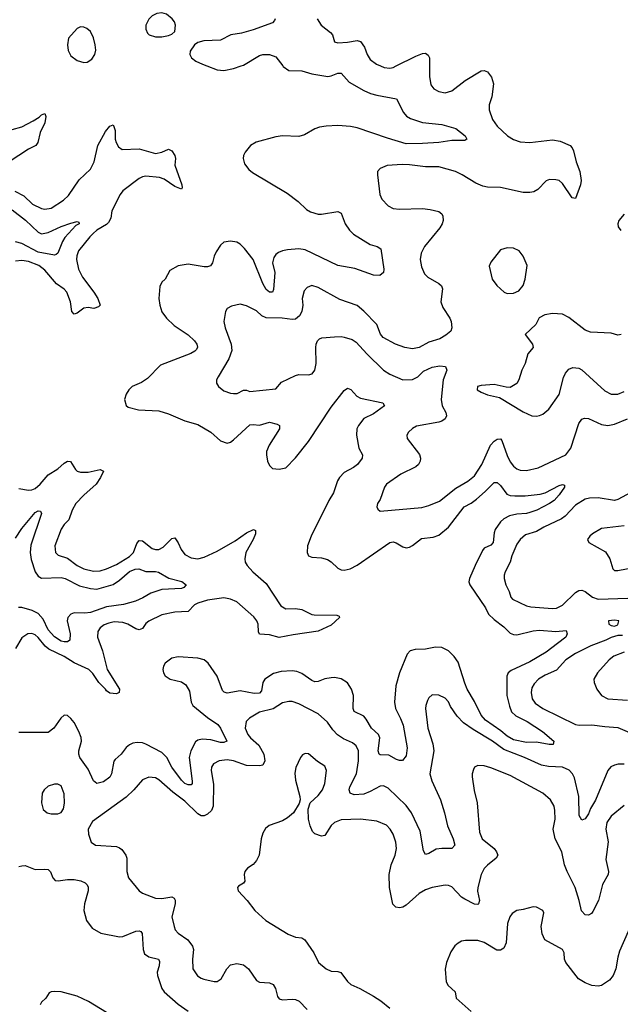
# Model space of a CAD drawing. Header units: inches. Extents: x 1843162 to 1959474, y 907081 to 1016326.
# Tile 321 of 656: x 1921896 to 1925586, y 934233 to 940284. Entities that reach past the tile are written whole.
import ezdxf

# ---------------------------------------------------------------- set-up
doc = ezdxf.new("R2010")
doc.units = ezdxf.units.IN
doc.header["$MEASUREMENT"] = 0
doc.layers.add('B9923', color=7, linetype='Continuous')
doc.layers.add('B9924', color=7, linetype='Continuous')

msp = doc.modelspace()

# ---------------------------------------------------------------- linework, layer by layer
at = {"layer": 'B9923', "color": 5}
for points, elevation in [([(1923511.9, 940000), (1923515.4, 939995.4), (1923550, 939972.7), (1923630, 939970.2), (1923690, 939951), (1923790, 939934.5), (1923810, 939938), (1923850, 939955), (1923870, 939954.7), (1923920, 939900), (1924010, 939847.9), (1924050.1, 939830.1), (1924090, 939819.5), (1924210, 939798.4), (1924253.7, 939713.7), (1924272, 939692), (1924296.3, 939676.3), (1924370, 939652.1), (1924490, 939639.5), (1924574.8, 939614.8), (1924633, 939570), (1924642.8, 939550), (1924630, 939540.9), (1924550, 939542.4), (1924471.3, 939530), (1924370, 939522.2), (1924270, 939521.4), (1924155.4, 939555.4), (1923970, 939619.5), (1923928, 939628), (1923850, 939632.8), (1923778, 939630), (1923737.1, 939622.9), (1923710, 939612.5), (1923644.7, 939575.3), (1923610, 939565.2), (1923510, 939569.8), (1923470, 939564.1), (1923349.6, 939530.4), (1923313.4, 939510), (1923280.2, 939470), (1923271.5, 939450), (1923269, 939430), (1923277.8, 939397.8), (1923304.1, 939364.1), (1923325.4, 939345.4), (1923538.7, 939218.7), (1923607.1, 939167.1), (1923658.3, 939118.3), (1923682.8, 939102.8), (1923730, 939089.2), (1923750, 939088.1), (1923850, 939104.6), (1923870, 939094.9), (1923894.9, 939030), (1923922, 938990), (1923945.7, 938965.7), (1924050, 938902.6), (1924091.3, 938890), (1924115.3, 938875.3), (1924132, 938750), (1924130.4, 938729.6), (1924107.9, 938712.1), (1924070, 938714.7), (1923955.5, 938755.5), (1923850, 938773.6), (1923650.5, 938870.5), (1923610, 938875.6), (1923541, 938870), (1923510, 938863.8), (1923486.5, 938853.5), (1923470, 938841.1), (1923457.3, 938822.7), (1923449.6, 938790), (1923462.6, 938730), (1923454.6, 938625.4), (1923450, 938609.8), (1923430, 938609.1), (1923410, 938625.2), (1923390, 938662.4), (1923330, 938809.8), (1923277.9, 938877.9), (1923250, 938905.1), (1923230, 938916.8), (1923190, 938923.1), (1923150, 938916.3), (1923130, 938898), (1923103.7, 938856.3), (1923090.3, 938830), (1923080.9, 938790), (1923068, 938772), (1923050, 938765.3), (1923030, 938765), (1922930, 938782.3), (1922869.2, 938770.8), (1922818.3, 938741.7), (1922790.4, 938690), (1922769.2, 938670.8), (1922756.5, 938643.5), (1922751.3, 938570), (1922756.9, 938530), (1922770, 938488.4), (1922796.9, 938450), (1922844.5, 938404.5), (1922930, 938347.1), (1922970.3, 938310), (1922983.6, 938290), (1922988.3, 938271.7), (1922982, 938258), (1922972.9, 938247.1), (1922947.1, 938232.9), (1922760, 938160), (1922681.3, 938078.7), (1922644.9, 938055.1), (1922587.3, 938030), (1922566.8, 938010), (1922550, 937982), (1922540.7, 937950), (1922550, 937912), (1922562, 937902), (1922626.1, 937886.1), (1922750, 937880.6), (1922810, 937862.3), (1922910, 937818.5), (1922990, 937795.2), (1923070.4, 937750), (1923130, 937695.8), (1923170, 937682.4), (1923190, 937686.7), (1923210, 937702), (1923310, 937795), (1923330, 937796.9), (1923370, 937791.1), (1923430, 937810.2), (1923478.2, 937798.2), (1923492.2, 937790), (1923491.5, 937770), (1923427.7, 937670), (1923413.2, 937630), (1923411.3, 937610), (1923418.5, 937570), (1923430, 937543.8), (1923450, 937526.7), (1923490, 937521.5), (1923530, 937530.3), (1923590, 937591.3), (1923670, 937691.5), (1923810, 937902.3), (1923890, 938006), (1923910, 938019.3), (1923930, 938010.4), (1923967.7, 937970), (1923990, 937958.9), (1924126.8, 937930), (1924136.3, 937910), (1924070, 937862), (1924010, 937833.3), (1923976.8, 937790), (1923967.5, 937770), (1923965.1, 937730), (1923980.3, 937650), (1924002, 937610), (1924000.4, 937590), (1923970.3, 937550), (1923947.4, 937532.6), (1923890, 937502), (1923860.6, 937470), (1923849, 937450), (1923824, 937376), (1923795.9, 937330), (1923686.3, 937110), (1923664.6, 937050), (1923661.3, 937010), (1923670.7, 936990), (1923690, 936981.1), (1923750, 936977.6), (1923786.4, 936966.4), (1923810, 936952.4), (1923850, 936913.4), (1923870, 936902), (1923890, 936901.8), (1923926, 936910), (1923970, 936931.2), (1924170, 937071.7), (1924190, 937075), (1924209.5, 937069.5), (1924250, 937043.9), (1924270, 937038), (1924290, 937041.3), (1924310, 937052.6), (1924365.1, 937094.9), (1924436.6, 937103.4), (1924470, 937116.6), (1924530, 937165.8), (1924626.8, 937290), (1924670, 937313.3), (1924702.8, 937337.2), (1924756.5, 937383.5), (1924810, 937440.2), (1924830, 937439.6), (1924850, 937420.9), (1924888.7, 937368.7), (1924910, 937359.8), (1924937.2, 937357.2), (1925002.1, 937357.9), (1925093, 937367), (1925124.1, 937375.9), (1925210, 937420.3), (1925230, 937427.7), (1925243.6, 937423.6), (1925243.8, 937410), (1925210, 937363.1), (1925179.5, 937330), (1925150, 937310.9), (1925073.7, 937270), (1925030, 937254.5), (1925010, 937249.2), (1924950, 937245.9), (1924905, 937235), (1924870, 937216), (1924850, 937197.7), (1924817.7, 937150), (1924810.8, 937130), (1924803.8, 937070), (1924790, 937054.8), (1924750, 937036.8), (1924738.5, 937021.5), (1924693.7, 936930), (1924659.1, 936850), (1924654.7, 936830), (1924660.7, 936810), (1924757.7, 936670), (1924776.9, 936630), (1924810, 936596.9), (1924870, 936551.8), (1924910, 936513.7), (1924930, 936505.6), (1924950, 936504.5), (1925050, 936527.8), (1925090, 936532.3), (1925190, 936524.2), (1925254, 936530), (1925260.3, 936510), (1925251.4, 936490), (1925199.7, 936450), (1925130, 936397.3), (1925030, 936337.6), (1924915.2, 936284.8), (1924897.1, 936270), (1924887.8, 936250), (1924889, 936130), (1924904.2, 936064.2), (1924918.3, 936030), (1924944.9, 936004.9), (1925014.4, 935970), (1925107, 935910), (1925177.3, 935850), (1925174, 935830), (1925149.7, 935829.7), (1925070, 935843.5), (1925010, 935842.1), (1924930, 935858.8), (1924890, 935879.9), (1924852.6, 935912.6), (1924758.3, 935978.3), (1924731, 936010), (1924690, 936094), (1924645.6, 936170), (1924630, 936206.6), (1924590, 936335.6), (1924564.7, 936370), (1924530, 936404.8), (1924490, 936426.2), (1924450, 936428.7), (1924390, 936414.6), (1924326.2, 936413.8), (1924294.7, 936405.3), (1924276, 936384), (1924230, 936269.3), (1924206.5, 936190), (1924197.8, 936090), (1924204.8, 936050), (1924236.2, 935990), (1924251.6, 935948.4), (1924275.6, 935810), (1924270, 935759), (1924248, 935732), (1924230, 935731.6), (1924210, 935738.3), (1924163.1, 935763.1), (1924110, 935765.1), (1924104.7, 935770), (1924097.6, 935790), (1924108.8, 935870), (1924100.2, 935890), (1924056.4, 935930), (1924025.5, 935985.5), (1924010, 936003.2), (1923951.5, 936031.5), (1923944.4, 936050), (1923946, 936130), (1923933.6, 936170), (1923910, 936207.6), (1923870, 936232.4), (1923830, 936241), (1923810, 936239.8), (1923770, 936232.4), (1923730, 936216.2), (1923710, 936215.4), (1923690, 936223.4), (1923630, 936265.2), (1923599, 936279), (1923570, 936282.4), (1923502.8, 936277.2), (1923455, 936265), (1923402.7, 936230), (1923390.1, 936209.9), (1923380.8, 936159.2), (1923370, 936146), (1923336.8, 936143.2), (1923250, 936159.6), (1923170, 936144.7), (1923151.6, 936151.6), (1923141.6, 936161.6), (1923109.8, 936249.8), (1923053, 936330), (1923030, 936349.6), (1922990, 936359.2), (1922870, 936368.4), (1922830, 936359.7), (1922790, 936329.5), (1922778.9, 936310), (1922775.6, 936290), (1922778.9, 936270), (1922790, 936250.5), (1922820.7, 936230), (1922890, 936214), (1922916.8, 936196.8), (1922938.2, 936158.2), (1922950.2, 936090), (1922960.2, 936070), (1923050, 935994.6), (1923112.6, 935952.6), (1923129, 935930), (1923168.8, 935850), (1923150, 935841.3), (1923130, 935842.1), (1923070, 935858.5), (1923017, 935863), (1922990, 935856.8), (1922975.1, 935844.9), (1922947.3, 935790), (1922938, 935750), (1922955.4, 935604.6), (1922955.8, 935590), (1922950, 935581.3), (1922930, 935582), (1922910, 935590.7), (1922890, 935609.9), (1922830.4, 935690), (1922800.4, 935750), (1922770, 935780.4), (1922670, 935832.5), (1922650, 935839.5), (1922617.4, 935842.6), (1922590, 935838.5), (1922570, 935827.8), (1922549.6, 935810.4), (1922520.2, 935770), (1922481.7, 935738.3), (1922473.9, 935726.1), (1922459.1, 935650), (1922450, 935628.5), (1922410, 935600.9), (1922369.3, 935590), (1922350, 935606.6), (1922317.3, 935677.3), (1922264.5, 935750), (1922258.5, 935770), (1922260.2, 935790), (1922274.9, 935850), (1922272.6, 935872.6), (1922258.5, 935910), (1922230, 935965.6), (1922210, 935989.5), (1922190, 936007), (1922170, 936009.4), (1922147.9, 935992.1), (1922106, 935930), (1922070, 935903.5), (1921890, 935902.3)], 620), ([(1923045.4, 940000), (1923110, 939976.5), (1923150, 939972.7), (1923210, 939984.7), (1923256.7, 940000)], 620), ([(1924413.7, 940000), (1924414.4, 939934.4), (1924422.7, 939882.7), (1924439.2, 939859.2), (1924470, 939841.7), (1924510, 939835.2), (1924550, 939846.5), (1924633.6, 939910), (1924730, 939970.3), (1924750, 939971.7), (1924770, 939963.1), (1924794, 939930), (1924806.3, 939890), (1924796.2, 939810), (1924779.7, 939760.3), (1924780.7, 939730), (1924801.1, 939670), (1924829, 939629), (1924893.1, 939570), (1924930, 939548.4), (1924970, 939533.5), (1925030, 939528.7), (1925170, 939544.9), (1925216.7, 939536.7), (1925277.3, 939510), (1925290, 939497.3), (1925298.7, 939478.7), (1925314.6, 939410), (1925336.9, 939350), (1925345.1, 939294.9), (1925342, 939270), (1925310, 939186), (1925290, 939189.5), (1925230, 939277.6), (1925210, 939294.7), (1925190, 939299.7), (1925150, 939301.3), (1925130, 939294.5), (1925079.2, 939240.8), (1925054.1, 939225.9), (1925030, 939221.5), (1924990, 939222.4), (1924850, 939251.9), (1924770, 939254.8), (1924740.6, 939260.6), (1924698.7, 939278.7), (1924615.1, 939330), (1924572.7, 939350), (1924470, 939379.8), (1924390, 939379.8), (1924290, 939392.8), (1924246, 939394), (1924153.1, 939386.9), (1924111, 939370), (1924094.8, 939350), (1924093.4, 939330), (1924108.4, 939210), (1924120.5, 939180.5), (1924159, 939139), (1924190, 939124.6), (1924230, 939119), (1924370, 939124), (1924418.2, 939118.2), (1924470, 939105.3), (1924488.4, 939090), (1924495.8, 939075.8), (1924497.6, 939050), (1924491.5, 939028.5), (1924476.2, 939003.8), (1924383.6, 938890), (1924361.7, 938850), (1924356, 938810), (1924364.2, 938764.2), (1924382.2, 938722.2), (1924402.6, 938702.6), (1924470, 938663.1), (1924488, 938648), (1924493.4, 938630), (1924482.8, 938550), (1924495.1, 938515.1), (1924539, 938450), (1924546.3, 938430), (1924550.6, 938390), (1924544, 938370), (1924514.9, 938345.1), (1924478, 938322), (1924410, 938302.7), (1924350, 938269.3), (1924310, 938262), (1924262, 938270), (1924205.2, 938290), (1924128.7, 938330), (1924112.1, 938352.1), (1924089.6, 938410), (1924010, 938493.3), (1923970, 938527.3), (1923863.3, 938563.3), (1923730, 938638), (1923690, 938649.6), (1923661.4, 938638.6), (1923643.4, 938616.6), (1923632, 938570), (1923635.3, 938530), (1923628.7, 938490), (1923615.6, 938464.4), (1923590, 938443.5), (1923570, 938440.4), (1923508.9, 938448.9), (1923410, 938451.6), (1923384.4, 938464.4), (1923350, 938495.1), (1923290, 938525.1), (1923250, 938535.1), (1923196.4, 938523.6), (1923170.4, 938509.6), (1923160.5, 938490), (1923150.5, 938429.5), (1923158.3, 938390), (1923195.4, 938290), (1923198.5, 938250), (1923180.4, 938199.6), (1923114.4, 938090), (1923106, 938070), (1923104, 938050), (1923117.3, 938030), (1923150, 938003.8), (1923190, 937988.4), (1923210, 937986.4), (1923232.8, 937987.2), (1923270, 938006.8), (1923290, 938006.8), (1923310, 937999.1), (1923470, 938015.5), (1923504.1, 938055.9), (1923590, 938098), (1923610, 938103.7), (1923670, 938101.6), (1923693, 938107), (1923709.6, 938130.4), (1923716.3, 938170), (1923715.1, 938270), (1923716.9, 938290), (1923725.6, 938310), (1923738, 938322), (1923752.2, 938327.8), (1923830, 938334.9), (1923870, 938336.5), (1923890, 938332.4), (1923937.7, 938317.7), (1923962.9, 938302.9), (1924028.4, 938230), (1924130.6, 938130), (1924170, 938104.6), (1924250, 938071.6), (1924310, 938072.2), (1924340.9, 938090), (1924376.6, 938123.4), (1924430, 938148.4), (1924476.1, 938156.1), (1924511.8, 938151.8), (1924519.3, 938130), (1924498.5, 938070), (1924484.7, 937950), (1924491.4, 937910), (1924513.4, 937870), (1924518, 937850), (1924510.3, 937830), (1924490, 937815.8), (1924471, 937810), (1924333.9, 937786.1), (1924308.5, 937771.5), (1924284.4, 937750), (1924274.9, 937730), (1924276.4, 937710), (1924351.5, 937611.5), (1924357.6, 937590), (1924355.8, 937570), (1924346, 937550), (1924330, 937536.9), (1924237.1, 937490), (1924150, 937429.4), (1924136.4, 937410), (1924110, 937335.3), (1924094.8, 937310), (1924091, 937290), (1924095.3, 937275.3), (1924110, 937262.8), (1924365.7, 937285.7), (1924410, 937298.3), (1924474.2, 937325.8), (1924574.6, 937405.4), (1924650, 937447.1), (1924690, 937481.5), (1924734.9, 937550), (1924788.1, 937670), (1924810, 937693.5), (1924830, 937706.4), (1924850, 937707.4), (1924857.9, 937697.9), (1924890, 937605.7), (1924910, 937566.5), (1924930, 937540.2), (1924950, 937523.6), (1924970, 937515.2), (1925010, 937513.4), (1925080.9, 937530), (1925251, 937610), (1925281.2, 937650), (1925330, 937802), (1925350, 937828.4), (1925365.1, 937834.9), (1925390, 937832.6), (1925470, 937796.8), (1925510, 937790.2), (1925550, 937798.8), (1925630, 937830.2)], 640), ([(1924111.9, 940000), (1924136, 939990), (1924170, 939986.5), (1924190.4, 939990.4), (1924209.8, 940000)], 640), ([(1921850, 939609.6), (1921910, 939626.3), (1921978.1, 939661.9), (1922015.1, 939684.9), (1922030, 939699.7), (1922050, 939708), (1922056, 939690), (1922049.5, 939650), (1922021.4, 939590), (1922006.8, 939530), (1921995.8, 939510), (1921950, 939488.2), (1921832.2, 939410)], 580), ([(1921865.3, 939230), (1921921.9, 939201.9), (1921974.6, 939150), (1922030, 939123.5), (1922050, 939120.2), (1922090, 939126.2), (1922165.8, 939174.2), (1922195.8, 939204.2), (1922260.4, 939300.4), (1922330, 939364.4), (1922353.2, 939410), (1922376.8, 939510), (1922423.8, 939596.2), (1922450, 939630.3), (1922470, 939637.1), (1922472.8, 939632.8), (1922482.2, 939602.2), (1922483, 939550), (1922488.5, 939530), (1922503.3, 939503.3), (1922525.6, 939485.6), (1922630, 939490.1), (1922730, 939461.6), (1922770, 939469.5), (1922810, 939487.9), (1922830, 939477.4), (1922849.5, 939450), (1922852.5, 939430), (1922849, 939389), (1922891.1, 939270), (1922893.7, 939250), (1922890, 939242.7), (1922850, 939258), (1922784.4, 939304.4), (1922754.8, 939314.8), (1922670, 939321.5), (1922650, 939317.8), (1922630, 939307.6), (1922530, 939231.3), (1922512.2, 939210), (1922463, 939110), (1922455.2, 939064.8), (1922442.1, 939037.9), (1922430, 939025.7), (1922370.2, 938990), (1922347.9, 938970), (1922327, 938950), (1922257.5, 938862.5), (1922246.8, 938833.2), (1922245.1, 938810), (1922257.8, 938750), (1922281.3, 938701.3), (1922352.1, 938610), (1922375.6, 938570), (1922390.3, 938530), (1922380.6, 938519.4), (1922352, 938510), (1922315.9, 938515.9), (1922290, 938511.4), (1922250, 938479.8), (1922230, 938473.3), (1922216.9, 938490), (1922208.2, 938550), (1922184.6, 938610), (1922168.6, 938628.6), (1922121.1, 938661.1), (1922050, 938745.2), (1922013.1, 938773.1), (1921950, 938798.5), (1921910, 938805), (1921870, 938799.9)], 580), ([(1921850, 939115.9), (1921932.4, 939052.4), (1922010, 938979.1), (1922030, 938968.2), (1922070, 938976.1), (1922150, 939013.3), (1922210, 939033.4), (1922250, 939043), (1922259.5, 939039.5), (1922260.4, 939030), (1922241.8, 939018.2), (1922173.7, 938946.3), (1922159.1, 938920.9), (1922131.2, 938848.8), (1922119.2, 938840.8), (1922110, 938837.8), (1922010, 938855.9), (1921910, 938908.6), (1921870, 938919)], 560), ([(1925610, 939089.4), (1925576.4, 939050), (1925570.4, 939030), (1925573, 939010), (1925590, 938987.7)], 660), ([(1925592, 938350), (1925570, 938346), (1925530, 938358), (1925402.9, 938362.9), (1925370, 938376), (1925270, 938452.7), (1925230, 938475.1), (1925170, 938478), (1925122, 938470), (1925087.9, 938452.1), (1925066.8, 938410), (1925001, 938350), (1925046.8, 938290), (1925050.8, 938270), (1925017.3, 938230), (1925000.7, 938170), (1924980.7, 938130), (1924962.8, 938070), (1924950, 938048.7), (1924910, 938024), (1924884.7, 938024.7), (1924810, 938042.7), (1924730, 938035.6), (1924708.2, 938030), (1924705.5, 938010), (1924730, 937994.8), (1924770, 937979.1), (1924842.8, 937962.8), (1924990, 937873), (1925042, 937850), (1925070, 937848), (1925090, 937850.6), (1925110, 937860.5), (1925146.6, 937890), (1925210, 937980.7), (1925236, 938084), (1925248.3, 938111.7), (1925270, 938136.3), (1925293.4, 938146.6), (1925330, 938142.6), (1925350, 938132), (1925490, 938002), (1925530, 937982.3), (1925570, 937983.2), (1925610, 937999.6)], 660), ([(1921890, 937403.2), (1921950, 937392.2), (1921970, 937393.9), (1921990, 937402.7), (1922021.6, 937430), (1922070, 937486.3), (1922130, 937523.2), (1922170, 937559.3), (1922190, 937571), (1922208.2, 937568.2), (1922239.8, 937519.8), (1922250, 937510.2), (1922270, 937503.5), (1922316.6, 937503.4), (1922390, 937518.9), (1922410.3, 937510), (1922391.9, 937470), (1922366.2, 937430), (1922290, 937361.6), (1922241.7, 937310), (1922218.3, 937270), (1922197.7, 937210), (1922170, 937182.4), (1922150, 937152), (1922112.6, 937050), (1922116.5, 937010), (1922132.4, 936992.4), (1922190, 936974.5), (1922249.7, 936929.7), (1922290, 936909.5), (1922350, 936895), (1922390, 936896.8), (1922430, 936908.6), (1922490, 936935.4), (1922570, 936985.3), (1922594.7, 937010), (1922615.5, 937064.5), (1922630, 937082.8), (1922650, 937081.8), (1922710, 937034.8), (1922730, 937028.4), (1922750, 937028.4), (1922777.4, 937042.6), (1922830, 937095.9), (1922850, 937100.3), (1922870, 937068.7), (1922887.2, 937027.2), (1922910, 936997.1), (1922950, 936977.2), (1922990, 936970.1), (1923030, 936981), (1923110, 937017.7), (1923219.2, 937080.8), (1923288.3, 937130), (1923331.5, 937151.5), (1923344.1, 937144.1), (1923345.1, 937125.1), (1923330.8, 937090), (1923285.7, 937010), (1923278.8, 936970), (1923282, 936950), (1923293.6, 936930), (1923328.9, 936890), (1923410, 936819.4), (1923500.9, 936680.9), (1923530, 936663.5), (1923590, 936664.7), (1923630, 936658.4), (1923690, 936628.9), (1923705.7, 936625.7), (1923844.9, 936624.9), (1923858, 936618), (1923860.7, 936610), (1923810, 936563.5), (1923730, 936525.5), (1923575.6, 936504.4), (1923490, 936486.9), (1923430, 936504), (1923368.3, 936508.3), (1923362.7, 936522.7), (1923360.2, 936570), (1923352.8, 936590), (1923334.8, 936614.8), (1923230, 936705.8), (1923190, 936722.5), (1923150, 936731.2), (1923050, 936716.7), (1922990, 936698.8), (1922970, 936687.8), (1922930, 936646), (1922850, 936643.4), (1922770, 936626.9), (1922690, 936588.2), (1922670, 936573.3), (1922650, 936542.8), (1922630, 936535), (1922610, 936541), (1922559.8, 936570), (1922530, 936579.9), (1922475.8, 936584.2), (1922443.8, 936576.2), (1922415.7, 936564.3), (1922390, 936546), (1922376.5, 936523.5), (1922374.6, 936490), (1922404.9, 936404.9), (1922434.1, 936290), (1922508.2, 936170), (1922506.8, 936150), (1922490, 936140.7), (1922450, 936146), (1922430, 936158.4), (1922423.9, 936170), (1922381.3, 936210), (1922345.9, 936265.9), (1922320.6, 936290), (1922231.4, 936331.4), (1922170, 936370.3), (1922074.4, 936414.4), (1922053.3, 936433.3), (1922010, 936487.7), (1921990, 936503.5), (1921970, 936512), (1921945.5, 936510), (1921910, 936486), (1921870, 936420.4)], 580), ([(1925650, 937379.2), (1925570, 937334.9), (1925550.1, 937329.9), (1925450, 937346.2), (1925396.1, 937343.9), (1925370, 937337.2), (1925310, 937299.4), (1925246.4, 937233.6), (1925223.9, 937216.1), (1925115.3, 937164.7), (1925070, 937137.8), (1925002.9, 937117.2), (1924970.3, 937090), (1924950, 937061.6), (1924920.2, 936990), (1924909.2, 936950), (1924878.6, 936890), (1924871.4, 936870), (1924871.4, 936850), (1924882, 936810), (1924902.6, 936770), (1924914.2, 936734.2), (1924923, 936723), (1925010, 936680.7), (1925035.9, 936675.9), (1925170, 936664.3), (1925193, 936667), (1925230, 936686.3), (1925310, 936763.9), (1925330, 936776.1), (1925350, 936779), (1925370, 936769), (1925414.4, 936734.4), (1925450, 936722.5), (1925632.1, 936727.9)], 640), ([(1921870, 937098), (1921910, 937156.3), (1921990, 937254.9), (1922010, 937266.4), (1922024, 937264), (1922030.3, 937250), (1921964.7, 937055.3), (1921959.7, 937010), (1921965.9, 936965.9), (1921990, 936890.3), (1922010, 936863.9), (1922030, 936851.9), (1922150, 936856.8), (1922174.9, 936850), (1922264.1, 936804.1), (1922330, 936787.3), (1922370, 936785.1), (1922470, 936812.6), (1922510, 936839.2), (1922570, 936891.9), (1922606.3, 936906.3), (1922628.2, 936908.2), (1922670, 936891.8), (1922730, 936892.9), (1922748.9, 936888.9), (1922812.7, 936852.7), (1922891.9, 936831.9), (1922918.4, 936810), (1922905.2, 936794.8), (1922890, 936787.9), (1922770, 936783.1), (1922700.6, 936759.4), (1922652.7, 936730), (1922607.3, 936710), (1922534, 936690), (1922430, 936676.1), (1922330, 936640.4), (1922296.7, 936636.7), (1922230, 936639.5), (1922210, 936631.5), (1922192.4, 936610), (1922187.3, 936590), (1922205.3, 936510), (1922203, 936470), (1922190, 936461.3), (1922170, 936459.8), (1922150, 936465), (1922110, 936491.6), (1922070, 936534.7), (1922040.2, 936600.2), (1922010, 936634.9), (1921972.6, 936652.6), (1921909, 936671), (1921888.4, 936671.6)], 560), ([(1925610, 937174.3), (1925470, 937156.2), (1925415.9, 937124.1), (1925398, 937110), (1925384.7, 937090), (1925392, 937070), (1925494.4, 937014.4), (1925521.6, 936970), (1925539.1, 936910), (1925550, 936899.1), (1925570, 936899.5), (1925730, 936930.2)], 660), ([(1925598.6, 936498.6), (1925570, 936499.8), (1925530, 936487.5), (1925496.5, 936470), (1925403.9, 936436.1), (1925310, 936389.3), (1925250.1, 936349.9), (1925193.7, 936286.3), (1925124.2, 936255.8), (1925083.6, 936230), (1925056.7, 936203.3), (1925042, 936178), (1925038.2, 936150), (1925044.2, 936110), (1925063.1, 936083.1), (1925109.6, 936050.4), (1925310, 935953), (1925332.7, 935947.3), (1925410, 935950.1), (1925490, 935939.2), (1925570, 935935), (1925656.8, 935896.8)], 640), ([(1925610, 936397), (1925547, 936373), (1925516.5, 936350), (1925445.5, 936270), (1925424, 936230), (1925424.9, 936210), (1925442, 936170), (1925470, 936130.8), (1925510, 936110.4), (1925630, 936101.8)], 660), ([(1925610, 935708.4), (1925571.8, 935708.2), (1925550, 935703.1), (1925528.2, 935691.8), (1925509.5, 935670.5), (1925432.9, 935487.1), (1925403.3, 935436.7), (1925390, 935404.2), (1925370, 935371.8), (1925350, 935363.7), (1925333.9, 935393.9), (1925330.6, 935509.4), (1925304.3, 935624.3), (1925292.4, 935650), (1925272, 935671.9), (1925230, 935690.5), (1925144.9, 935695.1), (1925102.5, 935702.5), (1924996.9, 935750), (1924870, 935799.1), (1924800.2, 935850), (1924680.9, 935920.9), (1924622.2, 935962.2), (1924584, 936004), (1924543.1, 936063.1), (1924530, 936091.6), (1924510, 936114.3), (1924470, 936133), (1924430, 936134), (1924410, 936116), (1924400.6, 936099.4), (1924390.3, 936070), (1924389.1, 936050.9), (1924404.2, 935930), (1924434.5, 935834.5), (1924440.5, 935790), (1924415.2, 935650), (1924427.2, 935607.2), (1924480.2, 935490), (1924506.2, 935410), (1924524.7, 935330), (1924558, 935250), (1924568.4, 935210), (1924550.2, 935189.8), (1924490, 935190.7), (1924454.4, 935185.6), (1924410, 935159.1), (1924390, 935153.6), (1924376.3, 935176.3), (1924356, 935296), (1924303.8, 935410), (1924270, 935454.7), (1924160.4, 935560.4), (1924130, 935575.1), (1924110, 935573.5), (1924050, 935539.8), (1924010, 935525.2), (1923950, 935520.7), (1923925.6, 935530), (1923919.1, 935550), (1923923.5, 935570), (1923964.2, 935650), (1923976.4, 935730), (1923977, 935790), (1923962.3, 935822.3), (1923940.5, 935840.5), (1923884.4, 935864.4), (1923848.7, 935888.7), (1923820.1, 935920.1), (1923787.3, 935967.3), (1923730, 936018.3), (1923610, 936080.4), (1923570, 936093.3), (1923550, 936094.5), (1923510, 936086), (1923452.3, 936047.7), (1923370, 936027.6), (1923308.6, 935991.4), (1923287.4, 935970), (1923281.3, 935930), (1923298, 935890), (1923313.8, 935870), (1923364.6, 935824.6), (1923395.7, 935770), (1923401.5, 935730), (1923390, 935702), (1923370, 935697.4), (1923290, 935701.4), (1923210, 935728.9), (1923170, 935735), (1923120.7, 935730), (1923086.4, 935710), (1923074.9, 935690), (1923072.9, 935670), (1923086.5, 935586.5), (1923083.8, 935450), (1923075.3, 935424.7), (1923050, 935400.7), (1923030, 935391), (1923010, 935391.1), (1922990, 935402.8), (1922910, 935482.1), (1922836.7, 935536.7), (1922750, 935612.4), (1922730, 935624), (1922690.3, 935629.7), (1922650, 935611.6), (1922598, 935550), (1922550, 935505.4), (1922343.8, 935356.2), (1922316, 935310), (1922318.8, 935278.8), (1922336, 935230), (1922362, 935210), (1922490, 935202.6), (1922510, 935194.9), (1922523.7, 935183.7), (1922547, 935150), (1922553.7, 935130), (1922554, 935050), (1922563.8, 935010), (1922630, 934930.5), (1922650, 934916.4), (1922730, 934884.9), (1922770, 934883.2), (1922830, 934893.8), (1922845.2, 934885.3), (1922851.9, 934871.9), (1922851.9, 934850), (1922831.2, 934770), (1922844, 934710), (1922851.8, 934690), (1922868.5, 934670), (1922929, 934629), (1922958.2, 934590), (1922963.2, 934570), (1922957, 934510), (1922960.5, 934450), (1922988.7, 934408.7), (1923010, 934393), (1923027.1, 934387.1), (1923090, 934372.4), (1923110, 934374), (1923133, 934390), (1923169, 934451), (1923190, 934474.9), (1923230, 934484.2), (1923270, 934474.7), (1923301.1, 934450), (1923350, 934379.5), (1923370, 934369.1), (1923430, 934364.6), (1923454, 934354), (1923467.2, 934330), (1923479.9, 934279.9), (1923490, 934266), (1923510, 934261.3), (1923570, 934265.3), (1923590, 934262.8), (1923613.1, 934253.1), (1923661.7, 934201.7)], 640), ([(1925610, 935455.1), (1925530.3, 935390), (1925502, 935350), (1925496.5, 935310), (1925511, 935231), (1925496.4, 935123.6), (1925514, 935050), (1925511.8, 935030), (1925476.9, 934970), (1925451.2, 934870), (1925417, 934803), (1925409.1, 934790.9), (1925390, 934780.5), (1925370, 934783), (1925346.4, 934806.4), (1925332.9, 934870), (1925308.9, 934950), (1925259.5, 935050), (1925243.9, 935090), (1925225.7, 935170), (1925186.5, 935250), (1925174.3, 935310), (1925186.6, 935370), (1925183.9, 935423.9), (1925179.7, 935450), (1925156.3, 935490), (1925110, 935531), (1924910, 935638.2), (1924790, 935685.7), (1924750, 935697.4), (1924710, 935700.7), (1924690.4, 935689.6), (1924683.4, 935676.6), (1924675.8, 935650), (1924675.8, 935630), (1924687.6, 935547.6), (1924706.7, 935470), (1924720.4, 935290), (1924737.1, 935250), (1924810.6, 935190), (1924825.5, 935170), (1924832.7, 935150), (1924823, 935130), (1924770, 935088.3), (1924750, 935066.6), (1924730.1, 935029.9), (1924710.1, 934950), (1924708.8, 934928.8), (1924721.3, 934870), (1924714.4, 934850), (1924710, 934846.3), (1924690, 934848.7), (1924630, 934879.1), (1924610, 934891.8), (1924550, 934954.3), (1924530, 934963.5), (1924510, 934964.4), (1924430, 934949.8), (1924390, 934937.2), (1924350, 934913.7), (1924270, 934841.5), (1924250, 934829.8), (1924230, 934824.8), (1924207.6, 934830), (1924188.5, 934848.5), (1924168, 934950), (1924165.7, 935030), (1924178.5, 935090), (1924201.7, 935150), (1924211.1, 935190), (1924206.9, 935230), (1924190, 935279.3), (1924172.8, 935310), (1924150, 935333.3), (1924090, 935358), (1923990, 935369.7), (1923870, 935367.1), (1923830.4, 935350), (1923808.9, 935331.1), (1923770, 935269.5), (1923750, 935265.6), (1923710, 935279.6), (1923695.5, 935295.5), (1923680.4, 935330), (1923671, 935370), (1923667.6, 935432.4), (1923679.5, 935470), (1923730, 935515.2), (1923756.5, 935550), (1923770.5, 935590), (1923780.5, 935670), (1923770, 935696.2), (1923725.3, 935725.3), (1923670, 935771.6), (1923650, 935774.5), (1923633.7, 935766.3), (1923621, 935750), (1923592.7, 935687.3), (1923586.3, 935653.7), (1923590.3, 935610), (1923617, 935510), (1923618.4, 935490), (1923612.4, 935467.6), (1923578.4, 935410), (1923542, 935378), (1923510, 935361.1), (1923429, 935331), (1923405.9, 935314.1), (1923390, 935284), (1923380.3, 935250), (1923367.4, 935150), (1923350, 935117), (1923330, 935092), (1923296, 935070), (1923278.8, 935050), (1923275.5, 935030), (1923279.1, 934990), (1923270, 934977.2), (1923240.9, 934959.1), (1923234, 934950), (1923239.1, 934930), (1923294, 934870), (1923340.7, 934810), (1923408.8, 934748.8), (1923544.4, 934664.4), (1923590, 934645.5), (1923630, 934640.5), (1923648.5, 934628.5), (1923702, 934550), (1923730.7, 934490), (1923779.1, 934450), (1923810, 934435.8), (1923850, 934434.4), (1923868.5, 934428.5), (1923910, 934374), (1923930, 934355.5), (1923986, 934330), (1924070, 934283.1), (1924114.5, 934254.5), (1924170.5, 934210)], 660), ([(1921890, 935079.1), (1921910, 935084.4), (1921930, 935085.6), (1921990, 935060.7), (1922050, 935063.5), (1922070, 935060.3), (1922086, 935046), (1922099.5, 935010), (1922114.6, 934994.6), (1922131.6, 934991.6), (1922190, 934999.3), (1922230, 934999.1), (1922271.2, 934991.2), (1922298.4, 934978.4), (1922309, 934970), (1922315.7, 934955.7), (1922317.1, 934930), (1922294.4, 934850), (1922290.3, 934809.7), (1922307.2, 934747.2), (1922341.1, 934701.1), (1922394.8, 934670), (1922510, 934646.7), (1922530, 934649.1), (1922610, 934683.2), (1922630, 934685.3), (1922639.4, 934679.4), (1922647.7, 934667.7), (1922655.5, 934570), (1922663.6, 934543.6), (1922690, 934524.5), (1922748.2, 934510), (1922755.7, 934495.7), (1922753.4, 934470), (1922739.7, 934430), (1922741.6, 934410), (1922769.3, 934330), (1922783.8, 934310), (1922870, 934233.8), (1922930.6, 934190.6)], 620), ([(1925664.4, 934750), (1925581.1, 934558.9), (1925570, 934522), (1925558, 934450), (1925542.6, 934410), (1925519.2, 934380.8), (1925470, 934348.2), (1925450, 934344), (1925410, 934348.3), (1925370, 934365.4), (1925329.8, 934389.8), (1925250.8, 934490), (1925243.5, 934510), (1925240.5, 934550), (1925229.7, 934569.7), (1925121.7, 934630), (1925105.2, 934665.2), (1925100.4, 934710), (1925115.1, 934795.1), (1925109, 934810), (1925070, 934829.4), (1925050, 934832), (1924990, 934814.5), (1924950, 934809.5), (1924920.5, 934790), (1924906.7, 934770), (1924892, 934730), (1924883.8, 934610), (1924870, 934578), (1924850, 934565.1), (1924826.2, 934566.2), (1924750, 934613), (1924710, 934625.1), (1924634.6, 934625.4), (1924610, 934620.9), (1924590, 934609.3), (1924568.7, 934591.3), (1924543.9, 934556.1), (1924518, 934490), (1924510.5, 934449.5), (1924515.3, 934370), (1924529.1, 934349.1), (1924570.4, 934310), (1924577.3, 934270), (1924670, 934188.2)], 680), ([(1922430, 934182.4), (1922318.3, 934250), (1922250, 934282.8), (1922150, 934308.9), (1922110, 934312.5), (1922090.2, 934309.7), (1922077.6, 934302.4), (1922056.3, 934270), (1922030, 934245.2), (1922021.6, 934230)], 620)]:
    msp.add_lwpolyline(points, dxfattribs=dict(at, elevation=elevation))
for points, elevation in [([(1924890, 938881.2), (1924850, 938869.2), (1924790, 938794), (1924780.7, 938770), (1924798.8, 938690), (1924827.3, 938650), (1924871.3, 938610), (1924890, 938602), (1924930, 938602.8), (1924962, 938618), (1924989, 938650), (1925001.2, 938690), (1925013.6, 938773.6), (1924989.2, 938830), (1924963.7, 938863.7), (1924930, 938879.3)], 660), ([(1925550, 936594.3), (1925513.4, 936590), (1925514.8, 936570), (1925530, 936561.6), (1925550, 936557.3), (1925570, 936564.7), (1925577.2, 936590)], 640), ([(1922110, 935586.6), (1922070, 935572.7), (1922046.8, 935550), (1922034.8, 935530), (1922030.9, 935470.9), (1922041, 935430), (1922064.7, 935410), (1922090, 935402.8), (1922130, 935402.8), (1922150, 935411.3), (1922165.6, 935434.4), (1922171.8, 935468.2), (1922170, 935526), (1922150, 935576), (1922130, 935586)], 640)]:
    msp.add_lwpolyline(points, close=True, dxfattribs=dict(at, elevation=elevation))
at = {"layer": 'B9924', "color": 5, "elevation": 620}
for points in [[(1922770, 940325.4), (1922738.4, 940321.6), (1922710, 940308), (1922690, 940287.3), (1922670.3, 940250), (1922670, 940224.7), (1922680.7, 940200.7), (1922690.8, 940190), (1922730, 940179.6), (1922770, 940179.5), (1922810, 940186.4), (1922830, 940194), (1922850, 940212), (1922853, 940250), (1922847.3, 940270), (1922833.6, 940290), (1922797, 940317)], [(1922270, 940239.7), (1922248.2, 940230), (1922196, 940170), (1922189.2, 940130), (1922194.3, 940094.3), (1922210, 940061.6), (1922250, 940032.2), (1922290, 940020.3), (1922310, 940022.6), (1922338.3, 940041.7), (1922358.5, 940070), (1922363.3, 940096.7), (1922359.8, 940130), (1922350, 940172), (1922330, 940211.1), (1922309.4, 940230), (1922290, 940238.5)]]:
    msp.add_lwpolyline(points, close=True, dxfattribs=at)
at = {"layer": 'B9924', "color": 5}
for points, elevation in [([(1923464.9, 940290), (1923462, 940278), (1923450, 940264.4), (1923330, 940220.8), (1923259.1, 940200.9), (1923193.4, 940190), (1923130, 940158.9), (1923026.6, 940153.4), (1922990, 940144), (1922970, 940128.7), (1922942.8, 940090), (1922941, 940070), (1922951.3, 940050), (1922978, 940030), (1923018, 940010), (1923045.4, 940000)], 620), ([(1923723.8, 940290), (1923748, 940250), (1923806, 940206), (1923817.1, 940190), (1923830, 940148), (1923850, 940142), (1923910, 940145.8), (1923970, 940156.1), (1923990, 940150.3), (1924014.6, 940114.6), (1924030.3, 940070), (1924050, 940038.4), (1924087.7, 940010), (1924111.9, 940000)], 640), ([(1923256.7, 940000), (1923270, 940004.4), (1923370, 940063.1), (1923389, 940070), (1923430, 940070.2), (1923470, 940055.2), (1923511.9, 940000)], 620), ([(1924209.8, 940000), (1924330, 940059.7), (1924370, 940076.9), (1924390, 940078.9), (1924406.1, 940066.1), (1924413.2, 940050), (1924413.7, 940000)], 640)]:
    msp.add_lwpolyline(points, dxfattribs=dict(at, elevation=elevation))

doc.saveas('drawing.dxf')
